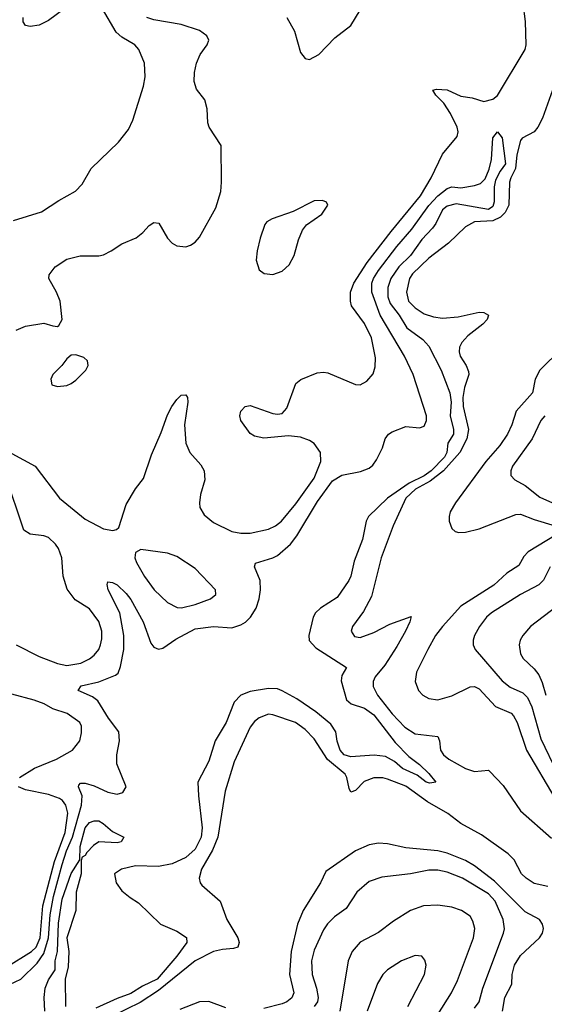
# Model space of a CAD drawing. Header units: inches. Extents: x 1649636 to 1815363, y 506543 to 641975.
# Tile 440 of 656: x 1721365 to 1723654, y 633120 to 637420. Entities that reach past the tile are written whole.
import ezdxf

# ---------------------------------------------------------------- set-up
doc = ezdxf.new("R2010")
doc.units = ezdxf.units.IN
doc.header["$MEASUREMENT"] = 0
doc.layers.add('B7623', color=7, linetype='Continuous')

msp = doc.modelspace()

# ---------------------------------------------------------------- linework, layer by layer
at = {"layer": 'B7623', "color": 5}
for points, elevation in [([(1721261.6, 635561.6), (1721432.4, 635470), (1721538, 635330), (1721650, 635238.5), (1721730, 635196.1), (1721771.1, 635188.9), (1721786.7, 635193.3), (1721797.5, 635202.5), (1721830, 635303), (1721870, 635370.4), (1721904.4, 635415.6), (1721939.8, 635520.2), (1721982.8, 635617.2), (1722010, 635694.9), (1722028.3, 635730), (1722050, 635761.3), (1722070, 635780.3), (1722090, 635782), (1722097, 635770), (1722098.5, 635750), (1722084, 635650), (1722089.1, 635570), (1722107, 635530), (1722155.9, 635475.9), (1722170.4, 635450), (1722172.4, 635410), (1722153.7, 635346.3), (1722149.1, 635310), (1722151.5, 635290), (1722170, 635257), (1722210, 635223.5), (1722290, 635185), (1722330, 635177.1), (1722370, 635177.7), (1722450, 635194.2), (1722481.7, 635210), (1722507.8, 635230), (1722570, 635305.2), (1722650, 635417.2), (1722679.5, 635490), (1722677.8, 635530), (1722649.1, 635569.1), (1722630, 635582.2), (1722590, 635596), (1722538, 635602), (1722430, 635592.3), (1722390, 635600.9), (1722370, 635613.2), (1722330, 635669), (1722325.1, 635690), (1722329.6, 635710), (1722349.2, 635730), (1722370, 635735.5), (1722470, 635700.5), (1722490, 635697.1), (1722510, 635700.5), (1722530, 635722.8), (1722570, 635830.5), (1722590.9, 635849.1), (1722662.9, 635877.1), (1722690, 635880.3), (1722710, 635877.3), (1722830, 635826.7), (1722850, 635825.5), (1722879.3, 635840.7), (1722907.2, 635872.8), (1722916.6, 635903.4), (1722917.3, 635942.7), (1722900.2, 636030), (1722870, 636093.8), (1722812.2, 636170), (1722807.8, 636190), (1722808.1, 636230), (1722822.5, 636270), (1722880.5, 636359.5), (1722985.1, 636494.9), (1723114.1, 636650), (1723160.9, 636730), (1723210, 636832.6), (1723274.5, 636910), (1723278.4, 636930), (1723273.6, 636950), (1723244.9, 637010), (1723215, 637055), (1723180.2, 637090), (1723167.7, 637112.3), (1723183.4, 637116.6), (1723230, 637113), (1723290, 637086.6), (1723339.4, 637079.4), (1723390, 637062.6), (1723430, 637072.3), (1723450, 637089.3), (1723571, 637290), (1723574.8, 637310), (1723572.6, 637412.6), (1723561.3, 637490)], 580), ([(1721590.3, 637490), (1721490, 637416.4), (1721450, 637396.1), (1721410, 637389.8), (1721390, 637394.7), (1721379.8, 637410), (1721379.8, 637430)], 640), ([(1721337.2, 636542.8), (1721459.8, 636580.2), (1721535.1, 636630), (1721608.7, 636671.3), (1721638, 636702), (1721676.2, 636770), (1721795.4, 636884.6), (1721839.2, 636940.8), (1721858.3, 636981.7), (1721905, 637130), (1721912.8, 637170), (1721908.7, 637230), (1721884.8, 637290), (1721867.1, 637310), (1721810, 637344.4), (1721785.8, 637365.8), (1721726.8, 637466.8)], 640), ([(1721350, 636064.2), (1721390, 636081.8), (1721470, 636094.6), (1721510, 636083), (1721530, 636080.7), (1721535.6, 636084.4), (1721549.6, 636110.4), (1721541.8, 636190), (1721525.5, 636230), (1721492.3, 636290), (1721493.8, 636306.2), (1721519.8, 636340.2), (1721570, 636374.3), (1721628.2, 636388.2), (1721710, 636389.2), (1721730, 636393.4), (1721763.7, 636410), (1721810, 636441.6), (1721872.7, 636467.3), (1721901.6, 636490), (1721930, 636521.6), (1721950, 636534.9), (1721971.5, 636531.5), (1722010, 636466.4), (1722030, 636444.4), (1722050, 636432.4), (1722090, 636428.4), (1722110, 636434.9), (1722130, 636448), (1722149.7, 636470.3), (1722221, 636599), (1722242.9, 636670), (1722246, 636710), (1722243.5, 636870), (1722190.9, 636950), (1722185.1, 636970), (1722182.6, 637030), (1722172.6, 637070), (1722137, 637117), (1722125.6, 637150), (1722127.2, 637190), (1722136.2, 637230), (1722152, 637268), (1722182.6, 637310), (1722189.7, 637330), (1722181.1, 637350), (1722150, 637373.3), (1722070, 637398.4), (1721950, 637419), (1721919.1, 637430)], 620), ([(1722530.3, 637430), (1722564.4, 637370), (1722590, 637276), (1722610, 637250.7), (1722630, 637245.5), (1722670, 637268.4), (1722739.8, 637340.2), (1722810, 637394.6), (1722850, 637462)], 620), ([(1723690, 637112.1), (1723646.6, 636990), (1723625.8, 636950), (1723609.3, 636930), (1723558, 636902), (1723550, 636892.4), (1723534.2, 636830), (1723528.4, 636770), (1723507.9, 636730), (1723502.9, 636710), (1723499.2, 636610), (1723482.8, 636577.2), (1723462.3, 636557.7), (1723430, 636541.2), (1723350, 636536.9), (1723310, 636515.8), (1723235.9, 636444.1), (1723150, 636379.1), (1723078.4, 636310), (1723065.8, 636290), (1723052.7, 636230), (1723061.5, 636190), (1723090, 636161.8), (1723130, 636135.9), (1723170, 636121.8), (1723210, 636115.9), (1723277.5, 636122.5), (1723370, 636142.7), (1723390, 636141.3), (1723410.4, 636130), (1723404.9, 636110), (1723386.3, 636090), (1723320.4, 636039.6), (1723294, 636010), (1723284.2, 635990), (1723282.6, 635970), (1723287.6, 635950), (1723312.5, 635910), (1723323.3, 635883.4), (1723324.1, 635870), (1723306.4, 635813.6), (1723299.1, 635770), (1723300.7, 635730), (1723323.7, 635630), (1723315.5, 635590), (1723285.2, 635530), (1723213.7, 635450), (1723155.8, 635404.2), (1723092.6, 635370), (1723049.4, 635330), (1722994.4, 635210), (1722941.5, 635070), (1722899.8, 634900.2), (1722864.7, 634835.3), (1722816.5, 634770), (1722811.6, 634750), (1722826.3, 634726.3), (1722850, 634722.3), (1722910, 634743), (1722980, 634780), (1723073.3, 634813.3), (1723067.7, 634790), (1723048.7, 634750), (1723010, 634681.9), (1722958.6, 634601.4), (1722915.6, 634550), (1722907, 634530), (1722907.4, 634507.4), (1722926.8, 634470), (1722990, 634387.9), (1723045.8, 634330), (1723090, 634301.7), (1723188.8, 634288.8), (1723196.6, 634270), (1723201.6, 634230), (1723214.2, 634210), (1723237.6, 634190), (1723310, 634148.9), (1723350, 634136.3), (1723410, 634142.4), (1723417.1, 634137.1), (1723474.7, 634074.7), (1723550, 633964.8), (1723685.3, 633845.3)], 580), ([(1721270, 633182.9), (1721370, 633230.1), (1721441.2, 633298.8), (1721470, 633342.3), (1721490.4, 633409.6), (1721497.2, 633510), (1721512.1, 633590), (1721550, 633730.1), (1721569.1, 633790), (1721594.7, 633850), (1721634.9, 633990), (1721637.7, 634030), (1721621.6, 634070), (1721623.3, 634076.7), (1721630, 634085.3), (1721650, 634085.6), (1721690, 634074), (1721750, 634046.9), (1721790, 634038), (1721814.7, 634045.3), (1721829.8, 634070), (1721788.3, 634170), (1721788.1, 634210), (1721801, 634270), (1721797.1, 634310), (1721752.9, 634370), (1721705.7, 634445.7), (1721682.5, 634462.5), (1721619.6, 634490), (1721633.6, 634510), (1721710, 634527.7), (1721782.8, 634557.2), (1721794, 634566), (1721804.4, 634595.6), (1721819.7, 634670), (1721819.7, 634730), (1721801.7, 634830), (1721751.2, 634930), (1721746.2, 634953.8), (1721750, 634964.7), (1721770, 634961.3), (1721790, 634951.3), (1721830, 634913.8), (1721850, 634888.1), (1721904.1, 634790), (1721937.2, 634697.2), (1721950, 634678.9), (1721970, 634670.2), (1721990, 634675.2), (1722045.5, 634714.5), (1722130, 634759.6), (1722210, 634769.6), (1722290, 634763.9), (1722330, 634776.9), (1722350, 634788.3), (1722371.7, 634810), (1722396.1, 634850), (1722409.5, 634890), (1722415.2, 634930), (1722414.5, 634970), (1722389.8, 635030), (1722393.6, 635046.4), (1722470, 635069), (1722490, 635079.8), (1722547.1, 635130), (1722574.1, 635165.9), (1722664, 635316), (1722730, 635406), (1722770, 635430.8), (1722852.6, 635447.4), (1722890, 635461.4), (1722906, 635474), (1722922.5, 635497.5), (1722947.4, 635550), (1722960.3, 635590), (1722974.3, 635610), (1722990, 635620.7), (1723050, 635643.6), (1723110, 635637.6), (1723130, 635644.2), (1723140.3, 635670), (1723139.3, 635690), (1723081.6, 635870), (1723043.4, 635950), (1722938.4, 636130), (1722901.5, 636230), (1722901.8, 636270), (1722908.8, 636290), (1722930, 636323.9), (1723010, 636430.1), (1723075.3, 636504.7), (1723150, 636608.6), (1723190, 636650.1), (1723230, 636682.6), (1723250, 636690.3), (1723290, 636686), (1723350, 636695.6), (1723375.4, 636704.6), (1723395.5, 636724.5), (1723413.4, 636766.6), (1723423.5, 636810), (1723430, 636904.7), (1723450, 636930.4), (1723470, 636904), (1723485, 636790), (1723461.1, 636758.9), (1723441.2, 636718.8), (1723434.7, 636690), (1723435.1, 636624.9), (1723430, 636603.9), (1723410, 636591), (1723270, 636615.1), (1723230, 636606), (1723210, 636589.4), (1723181.2, 636530), (1723166.5, 636510), (1723119.3, 636460.7), (1723070.1, 636390), (1723018.8, 636341.2), (1722984.9, 636290), (1722970.8, 636250), (1722971.1, 636210), (1722980.9, 636180.9), (1723020.5, 636130), (1723054.6, 636074.6), (1723123.3, 636023.4), (1723150, 635993.8), (1723204.5, 635890), (1723241.5, 635790), (1723247, 635750), (1723243.2, 635690), (1723258.1, 635630), (1723257.4, 635610), (1723232.7, 635570), (1723228.8, 635530), (1723218, 635510), (1723160.2, 635450), (1723130, 635427.7), (1723064.5, 635395.5), (1722969.2, 635330.8), (1722887, 635250), (1722876.1, 635230), (1722860.8, 635150), (1722824.3, 635055.7), (1722809.5, 634990), (1722800.4, 634970), (1722750, 634895.8), (1722677.4, 634850), (1722656.1, 634830), (1722645.8, 634810), (1722626.7, 634730), (1722628.7, 634708.7), (1722656.6, 634676.6), (1722790.8, 634590), (1722770, 634556), (1722767.5, 634532.5), (1722791.3, 634450), (1722811.4, 634431.4), (1722870, 634412.5), (1722910, 634384.3), (1723003.4, 634263.4), (1723062.2, 634202.2), (1723110, 634166.7), (1723150, 634128.4), (1723180.7, 634090), (1723154.8, 634085.2), (1723138.4, 634090), (1723099.9, 634119.9), (1723035.1, 634150), (1722999.9, 634179.9), (1722961.6, 634201.6), (1722911.8, 634208.2), (1722810, 634200.3), (1722781.1, 634210), (1722763.2, 634230), (1722750, 634269.3), (1722743.9, 634310), (1722722.9, 634342.9), (1722656.9, 634396.9), (1722574.1, 634454.1), (1722510, 634489), (1722490, 634497), (1722450, 634499.5), (1722370, 634485.4), (1722330, 634469.9), (1722301.4, 634438.6), (1722265.8, 634350), (1722217.5, 634270), (1722190, 634181.7), (1722142.2, 634090), (1722144.5, 634030), (1722161.5, 633890), (1722156, 633850), (1722130, 633797.2), (1722090, 633760.9), (1722030, 633732.7), (1721970, 633722.1), (1721870, 633723.8), (1721808.4, 633710), (1721779.1, 633690), (1721786.2, 633650), (1721810, 633615.6), (1721846.2, 633586.2), (1721883.6, 633563.6), (1721979.3, 633470), (1722050, 633438.9), (1722092, 633412), (1722094.3, 633390), (1722051, 633330), (1721964, 633230), (1721901.3, 633198.7), (1721850, 633166.4), (1721790, 633145.1), (1721697, 633103)], 560), ([(1723730, 635983.7), (1723634, 635890), (1723614.3, 635850), (1723603, 635790), (1723531.6, 635710), (1723512.2, 635650), (1723493.1, 635610), (1723459.6, 635560.4), (1723399.1, 635490), (1723265.9, 635310), (1723242.7, 635270), (1723239, 635250), (1723239.3, 635230), (1723250, 635197.1), (1723264.7, 635184.7), (1723280.6, 635180.6), (1723310, 635182), (1723370, 635196.8), (1723530, 635259.3), (1723550, 635260.4), (1723610, 635236.5), (1723702, 635210)], 620), ([(1723656.2, 635690), (1723638.3, 635670), (1723601, 635590), (1723515.5, 635470), (1723508.1, 635450), (1723507.4, 635430), (1723525.5, 635410), (1723570, 635386.2), (1723635, 635335), (1723690, 635310.1)], 640), ([(1721350, 634690.1), (1721450, 634638.6), (1721530, 634608.4), (1721570, 634599.5), (1721631.5, 634610), (1721670, 634628.6), (1721690, 634645.2), (1721709.8, 634670), (1721718, 634690), (1721723.5, 634716.5), (1721723.2, 634750), (1721710, 634791.1), (1721670, 634847.4), (1721606.9, 634886.9), (1721572.6, 634932.6), (1721553.9, 634990), (1721548.9, 635070), (1721534.4, 635110), (1721521.3, 635130), (1721490, 635158.5), (1721470, 635166.4), (1721410, 635172.7), (1721383.4, 635190), (1721303.5, 635430)], 580), ([(1723705.2, 635170), (1723583.7, 635096.3), (1723565, 635075), (1723543.6, 635036.4), (1723490, 635002), (1723433.6, 634950), (1723290, 634858.1), (1723210, 634770.4), (1723179.7, 634730), (1723145.5, 634670), (1723096.3, 634570), (1723090.1, 634530), (1723104.6, 634490), (1723124.4, 634470), (1723150, 634455.4), (1723190, 634449.2), (1723250, 634467.3), (1723330, 634506.8), (1723350, 634507.7), (1723370, 634498.1), (1723441.1, 634421.1), (1723510, 634392), (1723520.1, 634380.1), (1723535, 634350), (1723576.1, 634230), (1723700.5, 634020.5)], 620), ([(1723680.2, 635030), (1723650, 634972.4), (1723630, 634951.6), (1723550, 634909.1), (1723423.2, 634830), (1723401.6, 634810), (1723371.1, 634770), (1723349.1, 634730), (1723343.2, 634710), (1723343.2, 634690), (1723352.3, 634670), (1723470, 634532.5), (1723505.2, 634505.2), (1723560.5, 634480.5), (1723580.1, 634460.1), (1723599.2, 634419.2), (1723638.7, 634278.7), (1723710.1, 634130)], 640), ([(1723710, 634858.3), (1723594.2, 634770), (1723560.2, 634730), (1723549.1, 634710), (1723544.7, 634690), (1723550, 634650.8), (1723561.3, 634630), (1723610, 634585.6), (1723630, 634558.2), (1723645.1, 634525.1), (1723661.3, 634470)], 660), ([(1721364.5, 634110), (1721429, 634151), (1721525.7, 634190), (1721595.1, 634230), (1721626.9, 634270), (1721634.6, 634305.4), (1721634.2, 634334.2), (1721627.3, 634350), (1721571.3, 634390), (1721510, 634410.5), (1721472.2, 634432.2), (1721428.4, 634448.4), (1721330, 634474.2)], 580), ([(1723670, 633634.5), (1723610, 633647.8), (1723574.5, 633670), (1723554.9, 633690), (1723522.7, 633750), (1723496.8, 633776.8), (1723380.4, 633860.4), (1723290, 633909.2), (1723233.8, 633953.8), (1723143.7, 634003.7), (1723050, 634071.8), (1722970, 634103.5), (1722950, 634108.7), (1722910, 634108.9), (1722867.6, 634092.4), (1722830, 634053.7), (1722810, 634046.6), (1722802.3, 634062.3), (1722793, 634110), (1722784.6, 634124.6), (1722708.2, 634188.2), (1722650, 634279.4), (1722610, 634319.4), (1722567.8, 634350), (1722470, 634384), (1722450, 634386.6), (1722410, 634371), (1722390, 634355.4), (1722370, 634329.6), (1722300.6, 634179.4), (1722261.3, 634050), (1722229.7, 633850), (1722206.5, 633793.5), (1722158.6, 633710), (1722147.5, 633670), (1722152.4, 633650), (1722160.1, 633640.1), (1722238.9, 633570), (1722268.2, 633490), (1722317.2, 633410), (1722322.4, 633390), (1722316.5, 633370), (1722297.1, 633362.9), (1722250, 633359.4), (1722210, 633350.3), (1722130, 633310.3), (1721970, 633179.4), (1721890, 633127.3), (1721770.5, 633069.5)], 580), ([(1721078.7, 633141.3), (1721416.7, 633350), (1721436, 633370), (1721454.3, 633410), (1721465.7, 633550), (1721517.1, 633742.9), (1721562.5, 633870), (1721574.3, 633954.3), (1721565.9, 633990), (1721551.2, 634010), (1721538.6, 634018.6), (1721490, 634036.6), (1721390, 634055.9), (1721359.7, 634070)], 580), ([(1721474, 633090), (1721471.8, 633150), (1721476.6, 633190), (1721490, 633226.9), (1721519.1, 633270), (1721519.9, 633310), (1721529.6, 633350.4), (1721533.4, 633473.4), (1721550, 633578.3), (1721590, 633691.3), (1721626.6, 633750), (1721629.4, 633809.4), (1721650, 633890.1), (1721670, 633913.5), (1721690, 633921.1), (1721710, 633920.6), (1721729.5, 633909.5), (1721770, 633874), (1721819.3, 633850), (1721807.3, 633830), (1721790, 633825), (1721710, 633829), (1721687.4, 633812.6), (1721657.1, 633782.9), (1721650, 633769.6), (1721638, 633762), (1721632.9, 633747.1), (1721632.7, 633690), (1721610.8, 633610), (1721610.1, 633530), (1721571.1, 633410), (1721579.7, 633350), (1721576.2, 633283.8), (1721563.1, 633230), (1721565.2, 633110)], 540), ([(1723472.1, 633090), (1723482, 633150), (1723511.8, 633208.2), (1723513.6, 633250), (1723523.4, 633290), (1723550, 633332.5), (1723633.3, 633410), (1723646.5, 633430), (1723650.5, 633450.5), (1723646.2, 633470), (1723633.3, 633490), (1723570, 633523.1), (1723437.2, 633657.2), (1723350, 633725.1), (1723310, 633748.5), (1723230, 633780.3), (1723190.1, 633789.9), (1723050, 633802.7), (1722970, 633821), (1722930, 633824.2), (1722890, 633816.5), (1722830, 633790.5), (1722700.9, 633699.1), (1722676.8, 633650), (1722601.4, 633530), (1722576.8, 633470), (1722549.3, 633350.7), (1722542, 633250), (1722561, 633170), (1722551.9, 633148.1), (1722530.1, 633130), (1722510, 633121.1), (1722430, 633102.1)], 620), ([(1723350, 633102.7), (1723369.4, 633130.6), (1723386.2, 633190), (1723476.7, 633430), (1723480.5, 633450), (1723475.2, 633490), (1723440.3, 633570), (1723410, 633602.8), (1723297.6, 633670), (1723230, 633696.2), (1723190, 633705), (1723150, 633705.6), (1723070, 633689.9), (1722944.5, 633675.5), (1722890, 633656.2), (1722836.5, 633610), (1722790, 633537.6), (1722738.3, 633501.7), (1722708.1, 633471.9), (1722690, 633445.1), (1722650, 633355.8), (1722638.6, 633310), (1722640.5, 633250), (1722660.1, 633190), (1722667, 633150), (1722664.7, 633130), (1722650.2, 633110)], 640), ([(1723190, 633075.5), (1723249.5, 633170.5), (1723275.6, 633224.4), (1723345.8, 633410), (1723350.6, 633450.6), (1723342.3, 633482.3), (1723330, 633504.7), (1723293.3, 633530), (1723250, 633544.6), (1723190, 633553.3), (1723126.8, 633550), (1723070, 633529.8), (1722996.6, 633483.4), (1722930, 633434), (1722850, 633391.8), (1722815.5, 633350), (1722797.5, 633310), (1722761.2, 633090)], 660), ([(1723058.8, 633110), (1723131.9, 633250), (1723139.1, 633290), (1723133.1, 633313.1), (1723119.3, 633330), (1723090, 633333.3), (1723030.4, 633310), (1722970.3, 633270), (1722950, 633249.6), (1722926.4, 633210), (1722880.9, 633090)], 680), ([(1722263.7, 633103.7), (1722190, 633131.9), (1722150, 633130.5), (1722063.3, 633096.7)], 620)]:
    msp.add_lwpolyline(points, dxfattribs=dict(at, elevation=elevation))
for points, elevation in [([(1722686, 636630), (1722650, 636629.4), (1722557.5, 636582.5), (1722466, 636550), (1722443.4, 636536.6), (1722434.2, 636525.8), (1722414, 636466), (1722400.8, 636410), (1722397.3, 636370), (1722410, 636328.2), (1722431.7, 636311.7), (1722470, 636307.6), (1722510, 636321.1), (1722540.5, 636350), (1722562.3, 636390), (1722581.4, 636458.6), (1722599.1, 636500.9), (1722616.6, 636523.4), (1722683.7, 636570), (1722709, 636610), (1722703.1, 636623.1)], 620), ([(1721610, 635955.6), (1721590, 635955.1), (1721570, 635939.3), (1721548.5, 635910), (1721508.7, 635870), (1721500.4, 635850), (1721505.7, 635825.7), (1721530, 635818.4), (1721570, 635822.6), (1721590, 635830.4), (1721610, 635845.3), (1721653.3, 635890), (1721662.9, 635910), (1721660.9, 635930), (1721644.7, 635944.7)], 620), ([(1721893.7, 635106.3), (1721870, 635092.7), (1721867.9, 635070), (1721874, 635050), (1721910, 634987.6), (1721951.4, 634930), (1722010, 634874.3), (1722052.1, 634852.1), (1722071.4, 634851.4), (1722130, 634866.3), (1722197, 634890), (1722220.5, 634910), (1722218.7, 634930), (1722130, 635023.8), (1722050, 635075.2), (1722010, 635090.6)], 580)]:
    msp.add_lwpolyline(points, close=True, dxfattribs=dict(at, elevation=elevation))

doc.saveas('drawing.dxf')
